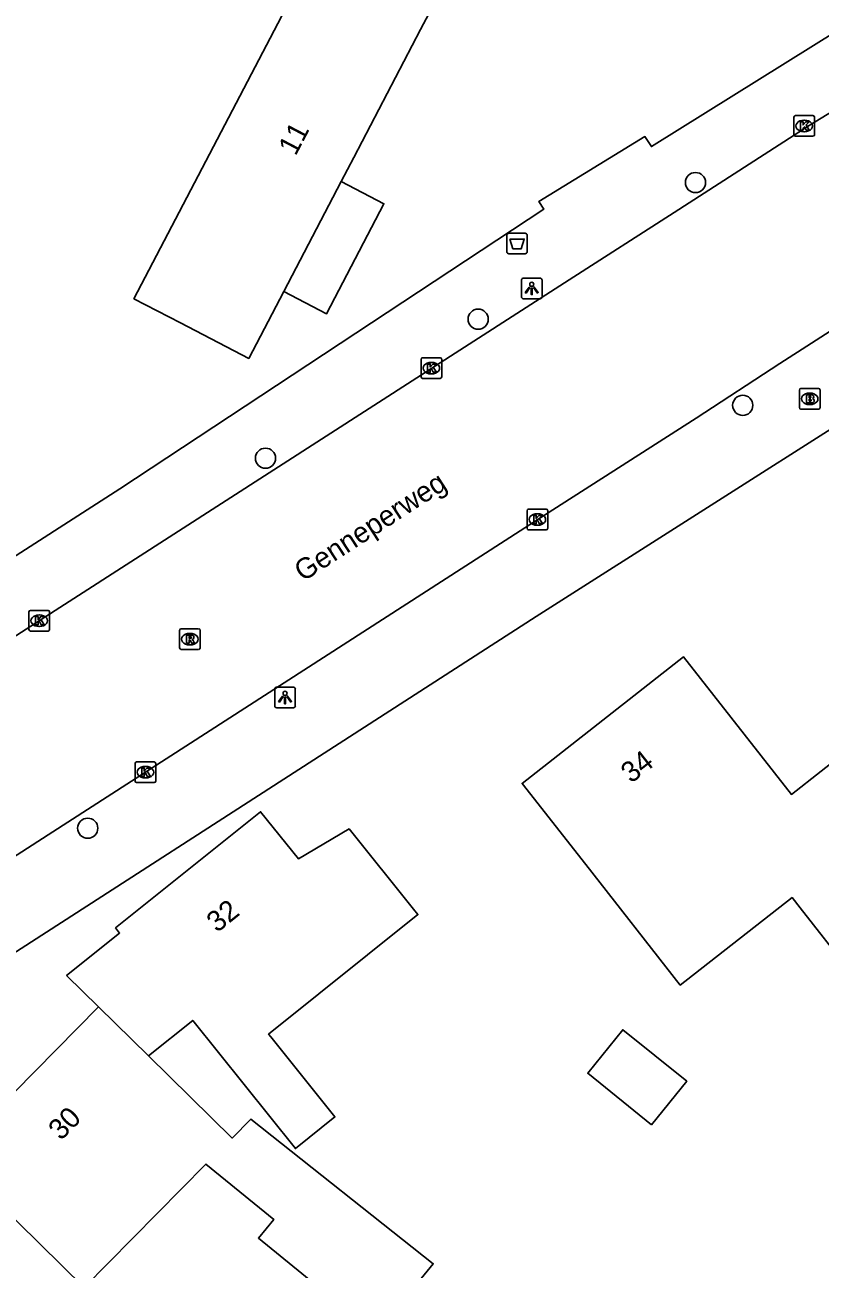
# Model space of a CAD drawing. Extents: x 160158 to 160921, y 381517 to 382041.
# Drawn here: x 160330.5 to 160369, y 381630.6 to 381690.9 of the extents above; entities that cross this region are included whole.
import ezdxf

# ---------------------------------------------------------------- set-up
doc = ezdxf.new("R2010")
doc.units = 0
for name, color, linetype in [('IMGEO_Afvalbak', 7, 'Continuous'), ('IMGEO_Boom', 7, 'Continuous'), ('IMGEO_Brandkraan', 7, 'Continuous'), ('IMGEO_Kolk', 7, 'Continuous'), ('IMGEO_Lichtpunt', 7, 'Continuous'), ('IMGEO_Muur', 7, 'Continuous'), ('IMGEO_Openbare_ruimte_label', 7, 'Continuous'), ('IMGEO_Pand', 7, 'Continuous'), ('IMGEO_Pand_nummerreeks', 7, 'Continuous'), ('IMGEO_Rijbaan_lokaal_open', 7, 'Continuous'), ('IMGEO_Rioolput', 7, 'Continuous'), ('IMGEO_Voetpad_open', 7, 'Continuous')]:
    doc.layers.add(name, color=color, linetype=linetype)

msp = doc.modelspace()

# ---------------------------------------------------------------- linework, layer by layer
at = {"layer": 'IMGEO_Afvalbak'}
for p, q in [((160353.823, 381679.906), (160353.823, 381680.706)), ((160353.823, 381680.706), (160353.823, 381679.906)), ((160353.923, 381680.806), (160354.713, 381680.806)), ((160354.713, 381680.806), (160353.923, 381680.806)), ((160354.813, 381680.706), (160354.813, 381679.906)), ((160354.813, 381679.906), (160354.813, 381680.706)), ((160354.713, 381679.806), (160353.923, 381679.806)), ((160353.923, 381679.806), (160354.713, 381679.806))]:
    msp.add_line(p, q, dxfattribs=at)
msp.add_lwpolyline([(160353.966, 381680.52), (160354.67, 381680.52), (160354.521, 381680.05), (160354.115, 381680.05), (160353.966, 381680.52)], dxfattribs=at)
for centre, start, end in [((160353.923, 381680.706), 90, 180), ((160353.923, 381680.706), 90, 180), ((160354.713, 381680.706), 0, 90), ((160354.713, 381680.706), 360, 90), ((160353.923, 381679.906), 180, 270), ((160353.923, 381679.906), 180, 270), ((160354.713, 381679.906), 270, 0), ((160354.713, 381679.906), 270, 0)]:
    msp.add_arc(centre, 0.1, start, end, dxfattribs=at)
at = {"layer": 'IMGEO_Boom'}
for centre in [(160362.964, 381683.261), (160352.433, 381676.636), (160365.256, 381672.461), (160342.13, 381669.896), (160333.513, 381651.955)]:
    msp.add_circle(centre, 0.489, dxfattribs=at)
at = {"layer": 'IMGEO_Brandkraan'}
for p, q in [((160368, 381672.35), (160368, 381673.202)), ((160368.075, 381673.276), (160368.927, 381673.276)), ((160368.488, 381673.056), (160368.513, 381673.056)), ((160369.001, 381673.202), (160369.001, 381672.35)), ((160368.511, 381672.496), (160368.486, 381672.496)), ((160368.927, 381672.276), (160368.075, 381672.276))]:
    msp.add_line(p, q, dxfattribs=at)
for points in [[(160368, 381672.35), (160368, 381673.202)], [(160368.075, 381673.276), (160368.927, 381673.276)], [(160369.001, 381673.202), (160369.001, 381672.35)], [(160368.348, 381672.976), (160368.348, 381672.576), (160368.561, 381672.576)], [(160368.579, 381672.976), (160368.348, 381672.976)], [(160368.527, 381672.895), (160368.473, 381672.895), (160368.473, 381672.819)], [(160368.473, 381672.819), (160368.526, 381672.819)], [(160368.535, 381672.743), (160368.473, 381672.743), (160368.473, 381672.662)], [(160368.473, 381672.662), (160368.535, 381672.662)], [(160368.927, 381672.276), (160368.075, 381672.276)]]:
    msp.add_lwpolyline(points, dxfattribs=at)
for centre, radius, start, end in [((160368.077, 381673.2), 0.0765, 91.55205, 178.44795), ((160368.077, 381673.2), 0.0765, 91.55205, 178.44795), ((160368.925, 381673.2), 0.0765, 1.55205, 88.44795), ((160368.925, 381673.2), 0.0765, 1.55205, 88.44795), ((160368.528, 381672.857), 0.0379, 267.82845, 90.93552), ((160368.536, 381672.702), 0.0404, 269.87594, 90.50774), ((160368.567, 381672.827), 0.251, 268.66757, 293.53466), ((160368.583, 381672.831), 0.145, 59.4692, 91.53667), ((160368.608, 381672.878), 0.0922, 285.51372, 58.15012), ((160368.613, 381672.686), 0.105, 301.31148, 78.98903), ((160368.077, 381672.352), 0.0765, 181.55205, 268.44795), ((160368.077, 381672.352), 0.0765, 181.55205, 268.44795), ((160368.925, 381672.352), 0.0765, 271.55205, 358.44795), ((160368.925, 381672.352), 0.0765, 271.55205, 358.44795)]:
    msp.add_arc(centre, radius, start, end, dxfattribs=at)
for centre, major_axis, ratio, start_param, end_param in [((160368.487, 381672.776), (-0.387, 0.002), 0.722429, 4.712389, 7.853982), ((160368.512, 381672.776), (-0.39, 0.002), 0.717154, 1.570796, 4.712389)]:
    msp.add_ellipse(centre, major_axis=major_axis, ratio=ratio, start_param=start_param, end_param=end_param, dxfattribs=at)
at = {"layer": 'IMGEO_Kolk'}
for p, q in [((160367.733, 381685.581), (160367.733, 381686.433)), ((160367.808, 381686.507), (160368.66, 381686.507)), ((160368.734, 381686.433), (160368.734, 381685.581)), ((160368.244, 381685.727), (160368.219, 381685.727)), ((160368.221, 381686.287), (160368.246, 381686.287)), ((160368.66, 381685.507), (160367.808, 381685.507)), ((160349.665, 381673.838), (160349.665, 381674.69)), ((160349.74, 381674.764), (160350.592, 381674.764)), ((160350.153, 381674.544), (160350.178, 381674.544)), ((160350.666, 381674.69), (160350.666, 381673.838)), ((160350.592, 381673.764), (160349.74, 381673.764)), ((160350.176, 381673.984), (160350.151, 381673.984)), ((160354.803, 381666.498), (160354.803, 381667.35)), ((160354.878, 381667.424), (160355.73, 381667.424)), ((160355.291, 381667.204), (160355.316, 381667.204)), ((160355.804, 381667.35), (160355.804, 381666.498)), ((160355.73, 381666.424), (160354.878, 381666.424)), ((160355.314, 381666.644), (160355.289, 381666.644)), ((160330.665, 381661.591), (160330.665, 381662.443)), ((160330.74, 381662.517), (160331.592, 381662.517)), ((160331.153, 381662.297), (160331.178, 381662.297)), ((160331.666, 381662.443), (160331.666, 381661.591)), ((160331.176, 381661.737), (160331.151, 381661.737)), ((160331.592, 381661.517), (160330.74, 381661.517)), ((160335.809, 381654.245), (160335.809, 381655.097)), ((160335.884, 381655.171), (160336.736, 381655.171)), ((160336.297, 381654.951), (160336.322, 381654.951)), ((160336.81, 381655.097), (160336.81, 381654.245)), ((160336.32, 381654.391), (160336.295, 381654.391)), ((160336.736, 381654.171), (160335.884, 381654.171))]:
    msp.add_line(p, q, dxfattribs=at)
for points in [[(160367.733, 381685.581), (160367.733, 381686.433)], [(160367.808, 381686.507), (160368.66, 381686.507)], [(160368.734, 381686.433), (160368.734, 381685.581)], [(160368.054, 381686.207), (160368.177, 381686.207), (160368.177, 381686.056), (160368.307, 381686.207), (160368.471, 381686.207), (160368.325, 381686.056), (160368.478, 381685.807), (160368.326, 381685.807), (160368.241, 381685.971), (160368.177, 381685.904), (160368.177, 381685.807), (160368.054, 381685.807), (160368.054, 381686.207)], [(160368.66, 381685.507), (160367.808, 381685.507)], [(160349.665, 381673.838), (160349.665, 381674.69)], [(160349.74, 381674.764), (160350.592, 381674.764)], [(160349.986, 381674.464), (160350.109, 381674.464), (160350.109, 381674.313), (160350.239, 381674.464), (160350.403, 381674.464), (160350.257, 381674.313), (160350.41, 381674.064), (160350.258, 381674.064), (160350.173, 381674.228), (160350.109, 381674.161), (160350.109, 381674.064), (160349.986, 381674.064), (160349.986, 381674.464)], [(160350.666, 381674.69), (160350.666, 381673.838)], [(160350.592, 381673.764), (160349.74, 381673.764)], [(160354.803, 381666.498), (160354.803, 381667.35)], [(160354.878, 381667.424), (160355.73, 381667.424)], [(160355.124, 381667.124), (160355.247, 381667.124), (160355.247, 381666.973), (160355.377, 381667.124), (160355.541, 381667.124), (160355.395, 381666.973), (160355.548, 381666.724), (160355.396, 381666.724), (160355.311, 381666.888), (160355.247, 381666.821), (160355.247, 381666.724), (160355.124, 381666.724), (160355.124, 381667.124)], [(160355.804, 381667.35), (160355.804, 381666.498)], [(160355.73, 381666.424), (160354.878, 381666.424)], [(160330.665, 381661.591), (160330.665, 381662.443)], [(160330.74, 381662.517), (160331.592, 381662.517)], [(160330.986, 381662.217), (160331.109, 381662.217), (160331.109, 381662.066), (160331.239, 381662.217), (160331.403, 381662.217), (160331.257, 381662.066), (160331.41, 381661.817), (160331.258, 381661.817), (160331.173, 381661.981), (160331.109, 381661.914), (160331.109, 381661.817), (160330.986, 381661.817), (160330.986, 381662.217)], [(160331.666, 381662.443), (160331.666, 381661.591)], [(160331.592, 381661.517), (160330.74, 381661.517)], [(160335.809, 381654.245), (160335.809, 381655.097)], [(160335.884, 381655.171), (160336.736, 381655.171)], [(160336.81, 381655.097), (160336.81, 381654.245)], [(160336.13, 381654.871), (160336.253, 381654.871), (160336.253, 381654.72), (160336.383, 381654.871), (160336.547, 381654.871), (160336.401, 381654.72), (160336.554, 381654.471), (160336.402, 381654.471), (160336.317, 381654.635), (160336.253, 381654.568), (160336.253, 381654.471), (160336.13, 381654.471), (160336.13, 381654.871)], [(160336.736, 381654.171), (160335.884, 381654.171)]]:
    msp.add_lwpolyline(points, dxfattribs=at)
for centre, start, end in [((160367.81, 381686.431), 91.55205, 178.44795), ((160367.81, 381686.431), 91.55205, 178.44795), ((160368.658, 381686.431), 1.55205, 88.44795), ((160368.658, 381686.431), 1.55205, 88.44795), ((160367.81, 381685.583), 181.55205, 268.44795), ((160367.81, 381685.583), 181.55205, 268.44795), ((160368.658, 381685.583), 271.55205, 358.44795), ((160368.658, 381685.583), 271.55205, 358.44795), ((160349.742, 381674.688), 91.55205, 178.44795), ((160349.742, 381674.688), 91.55205, 178.44795), ((160350.59, 381674.688), 1.55205, 88.44795), ((160350.59, 381674.688), 1.55205, 88.44795), ((160349.742, 381673.84), 181.55205, 268.44795), ((160349.742, 381673.84), 181.55205, 268.44795), ((160350.59, 381673.84), 271.55205, 358.44795), ((160350.59, 381673.84), 271.55205, 358.44795), ((160354.88, 381667.348), 91.55205, 178.44795), ((160354.88, 381667.348), 91.55205, 178.44795), ((160355.728, 381667.348), 1.55205, 88.44795), ((160355.728, 381667.348), 1.55205, 88.44795), ((160354.88, 381666.5), 181.55205, 268.44795), ((160354.88, 381666.5), 181.55205, 268.44795), ((160355.728, 381666.5), 271.55205, 358.44795), ((160355.728, 381666.5), 271.55205, 358.44795), ((160330.742, 381662.441), 91.55205, 178.44795), ((160330.742, 381662.441), 91.55205, 178.44795), ((160331.59, 381662.441), 1.55205, 88.44795), ((160331.59, 381662.441), 1.55205, 88.44795), ((160330.742, 381661.593), 181.55205, 268.44795), ((160330.742, 381661.593), 181.55205, 268.44795), ((160331.59, 381661.593), 271.55205, 358.44795), ((160331.59, 381661.593), 271.55205, 358.44795), ((160335.886, 381655.095), 91.55205, 178.44795), ((160335.886, 381655.095), 91.55205, 178.44795), ((160336.734, 381655.095), 1.55205, 88.44795), ((160336.734, 381655.095), 1.55205, 88.44795), ((160335.886, 381654.247), 181.55205, 268.44795), ((160335.886, 381654.247), 181.55205, 268.44795), ((160336.734, 381654.247), 271.55205, 358.44795), ((160336.734, 381654.247), 271.55205, 358.44795)]:
    msp.add_arc(centre, 0.0765, start, end, dxfattribs=at)
for centre, major_axis, ratio, start_param, end_param in [((160368.22, 381686.007), (-0.387, 0.002), 0.722429, 4.712389, 7.853982), ((160368.245, 381686.007), (-0.39, 0.002), 0.717154, 1.570796, 4.712389), ((160350.152, 381674.264), (-0.387, 0.002), 0.722429, 4.712389, 7.853982), ((160350.177, 381674.264), (-0.39, 0.002), 0.717154, 1.570796, 4.712389), ((160355.29, 381666.924), (-0.387, 0.002), 0.722429, 4.712389, 7.853982), ((160355.315, 381666.924), (-0.39, 0.002), 0.717154, 1.570796, 4.712389), ((160331.152, 381662.017), (-0.387, 0.002), 0.722429, 4.712389, 7.853982), ((160331.177, 381662.017), (-0.39, 0.002), 0.717154, 1.570796, 4.712389), ((160336.296, 381654.671), (-0.387, 0.002), 0.722429, 4.712389, 7.853982), ((160336.321, 381654.671), (-0.39, 0.002), 0.717154, 1.570796, 4.712389)]:
    msp.add_ellipse(centre, major_axis=major_axis, ratio=ratio, start_param=start_param, end_param=end_param, dxfattribs=at)
at = {"layer": 'IMGEO_Lichtpunt'}
for p, q in [((160354.532, 381678.532), (160354.532, 381677.725)), ((160354.532, 381678.532), (160354.532, 381677.725)), ((160355.434, 381678.627), (160354.626, 381678.627)), ((160355.434, 381678.627), (160354.626, 381678.627)), ((160355.528, 381677.725), (160355.528, 381678.532)), ((160355.528, 381677.725), (160355.528, 381678.532)), ((160354.626, 381677.631), (160355.434, 381677.631)), ((160354.626, 381677.631), (160355.434, 381677.631)), ((160342.578, 381658.7), (160342.578, 381657.893)), ((160342.578, 381658.7), (160342.578, 381657.893)), ((160343.48, 381658.795), (160342.672, 381658.795)), ((160343.48, 381658.795), (160342.672, 381658.795)), ((160343.574, 381657.893), (160343.574, 381658.7)), ((160343.574, 381657.893), (160343.574, 381658.7)), ((160342.672, 381657.799), (160343.48, 381657.799)), ((160342.672, 381657.799), (160343.48, 381657.799))]:
    msp.add_line(p, q, dxfattribs=at)
for points in [[(160354.906, 381678.196), (160354.945, 381678.168), (160354.757, 381677.906), (160354.719, 381677.933), (160354.906, 381678.196)], [(160355.008, 381678.148), (160355.055, 381678.148), (160355.055, 381677.826), (160355.008, 381677.826), (160355.008, 381678.148)], [(160355.118, 381678.168), (160355.156, 381678.195), (160355.343, 381677.933), (160355.304, 381677.905), (160355.118, 381678.168)], [(160342.952, 381658.364), (160342.991, 381658.336), (160342.803, 381658.074), (160342.765, 381658.101), (160342.952, 381658.364)], [(160343.054, 381658.316), (160343.101, 381658.316), (160343.101, 381657.994), (160343.054, 381657.994), (160343.054, 381658.316)], [(160343.164, 381658.336), (160343.202, 381658.363), (160343.389, 381658.101), (160343.35, 381658.073), (160343.164, 381658.336)]]:
    msp.add_lwpolyline(points, dxfattribs=at)
for centre in [(160355.031, 381678.33), (160343.077, 381658.498)]:
    msp.add_circle(centre, 0.0994, dxfattribs=at)
for centre, start, end in [((160354.626, 381678.532), 90, 180), ((160354.626, 381678.532), 90, 180), ((160355.434, 381678.532), 0, 90), ((160355.434, 381678.532), 0, 90), ((160354.626, 381677.725), 180, 270), ((160354.626, 381677.725), 180, 270), ((160355.434, 381677.725), 270, 0), ((160355.434, 381677.725), 270, 360), ((160342.672, 381658.7), 90, 180), ((160342.672, 381658.7), 90, 180), ((160343.48, 381658.7), 0, 90), ((160343.48, 381658.7), 0, 90), ((160342.672, 381657.893), 180, 270), ((160342.672, 381657.893), 180, 270), ((160343.48, 381657.893), 270, 0), ((160343.48, 381657.893), 270, 360)]:
    msp.add_arc(centre, 0.0946, start, end, dxfattribs=at)
at = {"layer": 'IMGEO_Muur'}
for points in [[(160369.922, 381690.69), (160360.83, 381685.003), (160360.513, 381685.494)], [(160355.37, 381682.336), (160355.613, 381681.967), (160335.072, 381668.419), (160315.003, 381655.51), (160303.442, 381648.074)]]:
    msp.add_lwpolyline(points, dxfattribs=at)
at = {"layer": 'IMGEO_Pand'}
for points in [[(160343.013, 381677.974), (160341.321, 381674.733), (160338.008, 381676.457), (160335.755, 381677.63), (160343.654, 381692.757), (160345.331, 381695.968), (160350.897, 381693.071), (160349.647, 381690.678), (160346.407, 381684.473), (160345.8, 381683.311)], [(160345.8, 381683.311), (160347.866, 381682.232), (160345.079, 381676.895), (160343.013, 381677.974)], [(160343.013, 381677.974), (160345.8, 381683.311)], [(160373.315, 381652.26), (160370.498, 381655.854), (160367.614, 381653.593), (160362.388, 381660.26), (160354.564, 381654.127), (160357.648, 381650.193), (160362.231, 381644.347), (160367.646, 381648.591), (160368.04, 381648.088), (160370.441, 381645.023), (160373.379, 381647.324), (160370.967, 381650.403), (160373.315, 381652.26)], [(160336.465, 381640.924), (160338.601, 381642.635), (160343.58, 381636.423), (160345.494, 381637.958), (160342.383, 381641.839), (160342.279, 381641.969), (160349.512, 381647.766), (160349.304, 381648.024), (160346.177, 381651.926), (160343.723, 381650.475), (160341.894, 381652.757), (160334.863, 381647.122), (160335.06, 381646.875), (160332.486, 381644.811), (160334.028, 381643.292)], [(160334.028, 381643.292), (160326.888, 381636.039), (160333.346, 381629.682), (160339.245, 381635.674), (160342.528, 381632.988), (160341.787, 381632.082), (160347.469, 381627.435), (160350.255, 381630.842), (160341.424, 381637.855), (160340.518, 381636.934), (160336.465, 381640.924)], [(160336.465, 381640.924), (160334.028, 381643.292)], [(160360.839, 381637.579), (160357.743, 381640.076), (160359.444, 381642.184), (160362.539, 381639.687), (160360.839, 381637.579)]]:
    msp.add_lwpolyline(points, dxfattribs=at)
at = {"layer": 'IMGEO_Rijbaan_lokaal_open'}
for points in [[(160313.889, 381650.901), (160356.85, 381678.543), (160361.929, 381681.811), (160368.481, 381686.027)], [(160373.638, 381678.699), (160370.346, 381676.606), (160367.056, 381674.482), (160362.994, 381671.837), (160355.653, 381667.141), (160331.601, 381651.639), (160328.02, 381649.339), (160318.701, 381643.354)]]:
    msp.add_lwpolyline(points, dxfattribs=at)
msp.add_arc((160471.377, 381521.604), 193.965, 112.40538, 122.03846, dxfattribs=at)
at = {"layer": 'IMGEO_Rioolput'}
for p, q in [((160338.038, 381661.624), (160338.89, 381661.624)), ((160337.963, 381660.698), (160337.963, 381661.55)), ((160338.451, 381661.404), (160338.476, 381661.404)), ((160338.964, 381661.55), (160338.964, 381660.698)), ((160338.89, 381660.624), (160338.038, 381660.624)), ((160338.474, 381660.844), (160338.449, 381660.844))]:
    msp.add_line(p, q, dxfattribs=at)
for points in [[(160338.038, 381661.624), (160338.89, 381661.624)], [(160337.963, 381660.698), (160337.963, 381661.55)], [(160338.552, 381661.322), (160338.3, 381661.324), (160338.3, 381660.924)], [(160338.3, 381660.924), (160338.424, 381660.924), (160338.424, 381661.086), (160338.435, 381661.086)], [(160338.478, 381661.243), (160338.424, 381661.243), (160338.424, 381661.162)], [(160338.424, 381661.162), (160338.476, 381661.162)], [(160338.482, 381661.057), (160338.553, 381660.924), (160338.693, 381660.924), (160338.628, 381661.05)], [(160338.964, 381661.55), (160338.964, 381660.698)], [(160338.89, 381660.624), (160338.038, 381660.624)]]:
    msp.add_lwpolyline(points, dxfattribs=at)
for centre, radius, start, end in [((160338.04, 381661.548), 0.0765, 91.55205, 178.44795), ((160338.04, 381661.548), 0.0765, 91.55205, 178.44795), ((160338.888, 381661.548), 0.0765, 1.55205, 88.44795), ((160338.888, 381661.548), 0.0765, 1.55205, 88.44795), ((160338.434, 381661.033), 0.0533, 26.02933, 88.69889), ((160338.46, 381661.351), 0.19, 274.7715, 282.96867), ((160338.484, 381661.147), 0.0964, 77.00612, 93.18647), ((160338.498, 381661.204), 0.0378, 276.66336, 79.67722), ((160338.551, 381661.212), 0.109, 350.36119, 89.41601), ((160338.549, 381661.212), 0.112, 277.58423, 350.98172), ((160338.533, 381660.997), 0.108, 29.51342, 73.79051), ((160338.04, 381660.7), 0.0765, 181.55205, 268.44795), ((160338.04, 381660.7), 0.0765, 181.55205, 268.44795), ((160338.888, 381660.7), 0.0765, 271.55205, 358.44795), ((160338.888, 381660.7), 0.0765, 271.55205, 358.44795)]:
    msp.add_arc(centre, radius, start, end, dxfattribs=at)
for centre, major_axis, ratio, start_param, end_param in [((160338.45, 381661.124), (-0.387, 0.002), 0.722429, 4.712389, 7.853982), ((160338.475, 381661.124), (-0.39, 0.002), 0.717154, 1.570796, 4.712389)]:
    msp.add_ellipse(centre, major_axis=major_axis, ratio=ratio, start_param=start_param, end_param=end_param, dxfattribs=at)
at = {"layer": 'IMGEO_Voetpad_open'}
for points in [[(160369.922, 381690.69), (160360.83, 381685.003), (160360.513, 381685.494), (160355.37, 381682.336), (160355.613, 381681.967), (160335.072, 381668.419), (160315.003, 381655.51), (160303.442, 381648.074), (160293.877, 381642.708), (160287.207, 381639.31), (160282.085, 381637.13), (160274.895, 381634.961), (160273.476, 381634.643)], [(160319.993, 381639.498), (160355.248, 381662.223), (160378.904, 381677.285)]]:
    msp.add_lwpolyline(points, dxfattribs=at)

# ---------------------------------------------------------------- texts
at = {"layer": 'IMGEO_Openbare_ruimte_label'}
msp.add_text('Genneperweg', height=1, rotation=32.95901, dxfattribs=at).set_placement((160343.943, 381663.887))
at = {"layer": 'IMGEO_Pand_nummerreeks'}
for s, rotation, p in [('11', 62.42948, (160343.588, 381684.518)), ('34', 38.09184, (160359.849, 381654.102)), ('32', 38.71046, (160339.783, 381646.862)), ('30', 45.44982, (160332.218, 381636.778))]:
    msp.add_text(s, height=1, rotation=rotation, dxfattribs=at).set_placement(p)

doc.saveas('drawing.dxf')
